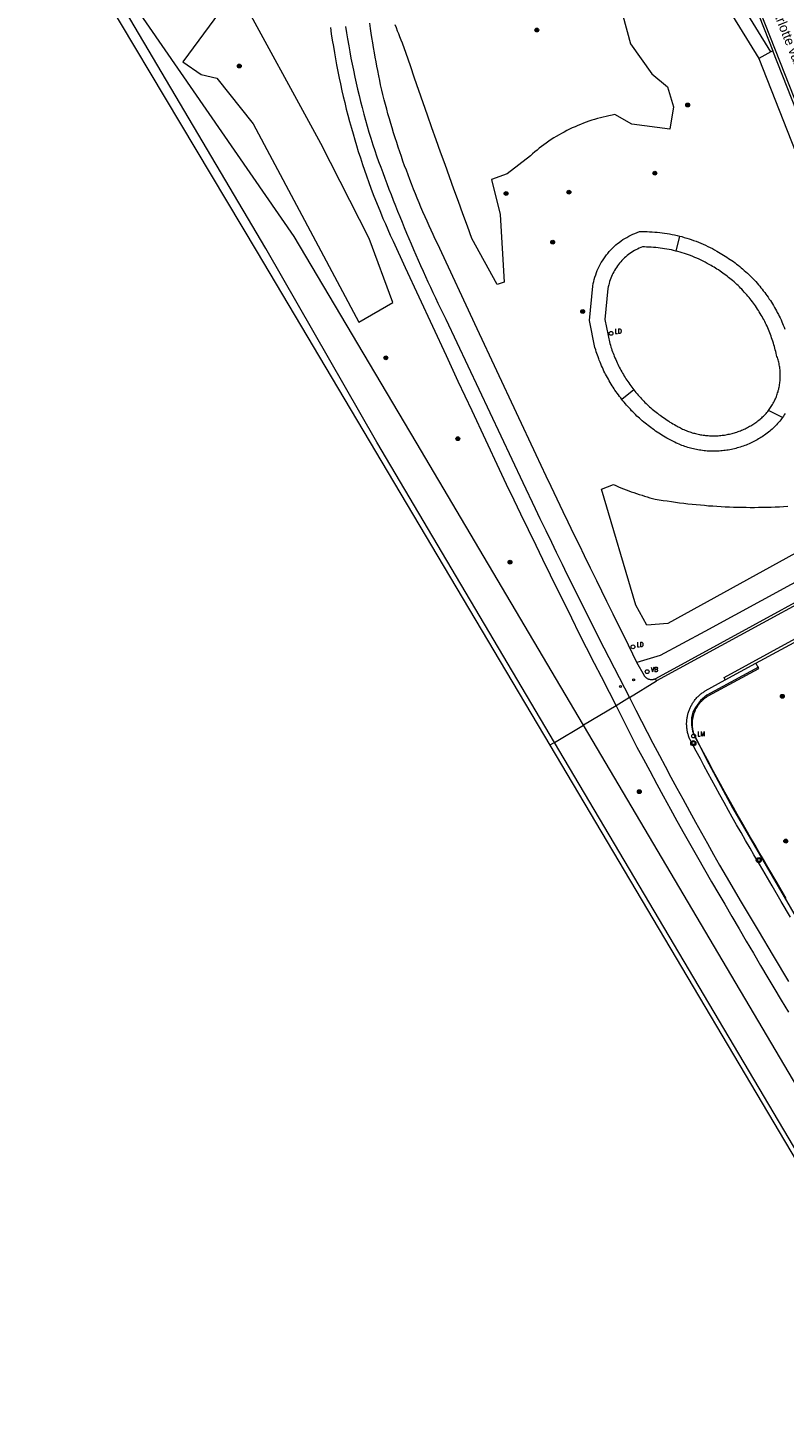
# Model space of a CAD drawing. Header units: metres. Extents: x 138165 to 154469, y 480134 to 494189.
# Tile 475 of 656: x 146195 to 146293, y 486874 to 487054. Entities that reach past the tile are written whole.
import ezdxf

# ---------------------------------------------------------------- set-up
doc = ezdxf.new("R2010")
doc.units = ezdxf.units.M
doc.header["$LTSCALE"] = 0.001
doc.header["$MEASUREMENT"] = 0
for name, color, linetype, lineweight in [('TOP-L-terrein schutting raster hek leuning', 7, 'Continuous', 0), ('TOP-L-topo objecten punt', 7, 'Continuous', 0), ('TOP-L-topo objecten vlak', 7, 'Continuous', 0), ('TOP-L-water beschoeiing', 7, 'Continuous', 0), ('TOP-T-topo huisnummering naamgeving', 7, 'Continuous', 0)]:
    doc.layers.add(name, color=color, linetype=linetype, lineweight=lineweight)
doc.styles.add('Style-INTL_ISO', font='INTL_ISO.shx')
doc.styles.add('Style-STANDARD', font='STANDARD.shx')

# ---------------------------------------------------------------- blocks, each defined once
blk = doc.blocks.new('24')
at = {"layer": 'TOP-L-topo objecten punt', "color": 7, "linetype": 'Continuous', "lineweight": 0}
for radius in [0.025, 0.0182, 0.0115, 0.005]:
    blk.add_circle((0, 0), radius, dxfattribs=at)
blk = doc.blocks.new('121')
at = {"layer": 'TOP-L-topo objecten punt', "color": 7, "linetype": 'Continuous', "lineweight": 0}
blk.add_circle((0, 0), 0.025, dxfattribs=at)
at = {"layer": 'TOP-L-topo objecten punt', "color": 7, "linetype": 'Continuous', "lineweight": 0, "style": 'Style-STANDARD'}
blk.add_text('LD', height=0.06, dxfattribs=at).set_placement((0.0483, 0))
blk = doc.blocks.new('39')
at = {"layer": 'TOP-L-topo objecten punt', "color": 7, "linetype": 'Continuous', "lineweight": 0}
for p, q in [((0.0175, 0.0175), (-0.0175, 0.0175)), ((-0.0175, 0.0175), (-0.0175, -0.0175)), ((0.0175, 0.0175), (0.0175, -0.0175)), ((0.0175, -0.0175), (-0.0175, -0.0175))]:
    blk.add_line(p, q, dxfattribs=at)
blk.add_circle((0, 0), 0.0332, dxfattribs=at)
blk = doc.blocks.new('10')
at = {"layer": 'TOP-L-topo objecten punt', "linetype": 'Continuous', "lineweight": 0}
blk.add_circle((0, 0), 0.0125, dxfattribs=at)
blk = doc.blocks.new('16')
at = {"layer": 'TOP-L-topo objecten punt', "color": 7, "linetype": 'Continuous', "lineweight": 0}
blk.add_circle((0, 0), 0.025, dxfattribs=at)
at = {"layer": 'TOP-L-topo objecten punt', "color": 7, "linetype": 'Continuous', "lineweight": 0, "style": 'Style-STANDARD'}
blk.add_text('LM', height=0.06, dxfattribs=at).set_placement((0.0483, 0))
blk = doc.blocks.new('14')
at = {"layer": 'TOP-L-topo objecten punt', "color": 7, "linetype": 'Continuous', "lineweight": 0}
blk.add_circle((0, 0), 0.025, dxfattribs=at)
at = {"layer": 'TOP-L-topo objecten punt', "color": 7, "linetype": 'Continuous', "lineweight": 0, "style": 'Style-STANDARD'}
blk.add_text('VB', height=0.06, dxfattribs=at).set_placement((0.0483, 0))

msp = doc.modelspace()

# ---------------------------------------------------------------- linework, layer by layer
at = {"layer": 'TOP-L-terrein schutting raster hek leuning', "flags": 128}
msp.add_lwpolyline([(146290, 486970.76), (146283.29, 486967.13), (146282.43, 486966.41), (146281.81, 486965.54), (146281.46, 486964.92), (146281.28, 486964.19), (146281.27, 486963.26), (146281.4, 486962.43), (146283.23, 486958.75), (146286.61, 486952.48), (146297.69, 486933.36), (146320.61, 486896.02)], dxfattribs=at)
at = {"layer": 'TOP-L-topo objecten vlak', "flags": 128}
for points in [[(146267.9, 487111.75), (146291.86, 487050.9)], [(146312.97, 486998.36), (146268.21, 487111.87)], [(146291.59, 487050.78), (146258.55, 487104.36)], [(146257.27, 487103.03), (146290.05, 487049.91)], [(146194.95, 487074.69), (146195.01, 487074.6), (146224.82, 487024.74), (146262.85, 486960.63)], [(146267.22, 486963.21), (146245.46, 487000), (146229.61, 487026.78), (146197.71, 487072.97)], [(146263.45, 486960.98), (146240.34, 487000), (146225.92, 487025.22), (146197.71, 487072.97)], [(146219.56, 487047.34), (146224.27, 487041.41), (146238.02, 487015.61), (146242.44, 487018.16), (146239.37, 487026.48), (146233.06, 487038.86), (146222.19, 487058.82), (146221.23, 487057.78), (146215.14, 487049.47), (146217.52, 487047.84), (146219.56, 487047.34)], [(146271.8, 487057.61), (146273.36, 487051.82), (146276.12, 487047.9), (146278.15, 487046.21), (146278.93, 487043.62), (146278.46, 487040.73), (146273.53, 487041.36), (146271.32, 487042.61), (146270.95, 487042.54), (146270.54, 487042.46), (146270.17, 487042.38), (146269.8, 487042.29), (146269.43, 487042.2), (146269.07, 487042.1), (146268.67, 487041.98), (146268.31, 487041.87), (146267.95, 487041.75), (146267.59, 487041.62), (146267.24, 487041.49), (146266.85, 487041.34), (146266.5, 487041.19), (146266.15, 487041.04), (146265.77, 487040.87), (146265.43, 487040.71), (146265.09, 487040.54), (146264.72, 487040.34), (146264.39, 487040.16), (146264.06, 487039.98), (146263.7, 487039.76), (146263.37, 487039.57), (146263.05, 487039.36), (146262.74, 487039.15), (146262.39, 487038.91), (146262.09, 487038.69), (146261.78, 487038.47), (146261.48, 487038.24), (146261.19, 487038), (146260.9, 487037.76), (146260.61, 487037.52), (146260.33, 487037.26), (146257.3, 487034.9), (146255.27, 487034.18), (146256.41, 487029.63), (146256.9, 487020.83), (146256.02, 487020.53), (146252.73, 487026.51), (146252.14, 487028.11), (146251.55, 487029.71), (146250.97, 487031.3), (146250.39, 487032.9), (146249.81, 487034.5), (146249.23, 487036.1), (146248.66, 487037.71), (146248.09, 487039.31), (146247.52, 487040.91), (146246.96, 487042.52), (146246.39, 487044.12), (146245.83, 487045.73), (146245.28, 487047.34), (146244.72, 487048.95), (146244.17, 487050.56), (146243.71, 487051.91), (146243.54, 487052.28), (146243.36, 487052.71), (146243.21, 487053.09), (146243.06, 487053.47), (146242.9, 487053.9), (146242.76, 487054.29)], [(146234.32, 487053.94), (146234.44, 487053.11), (146234.57, 487052.29), (146234.71, 487051.47), (146234.85, 487050.66), (146234.98, 487049.87), (146235.12, 487049.09), (146235.29, 487048.23), (146235.47, 487047.36), (146235.63, 487046.59), (146235.82, 487045.72), (146236, 487044.95), (146236.18, 487044.18), (146236.39, 487043.32), (146236.59, 487042.55), (146236.82, 487041.7), (146237.05, 487040.85), (146237.27, 487040.09), (146237.49, 487039.33), (146237.72, 487038.57), (146237.95, 487037.81), (146238.22, 487036.97), (146238.5, 487036.13), (146238.76, 487035.38), (146239.02, 487034.63), (146239.32, 487033.8), (146239.59, 487033.06), (146239.9, 487032.23), (146240.19, 487031.49), (146240.52, 487030.67), (146240.82, 487029.94), (146241.16, 487029.12), (146241.47, 487028.39), (146241.79, 487027.67), (146242.11, 487026.94), (146242.48, 487026.14), (146244.04, 487022.75), (146245.81, 487018.93), (146247.58, 487015.11), (146249.36, 487011.29), (146250.91, 487007.95), (146252.7, 487004.14), (146254.48, 487000.33), (146256.28, 486996.52), (146257.2, 486994.57), (146258.18, 486992.52), (146259.04, 486990.72), (146260.03, 486988.66), (146261.02, 486986.61), (146261.9, 486984.82), (146262.9, 486982.77), (146263.78, 486980.98), (146264.66, 486979.2), (146265.68, 486977.16), (146266.69, 486975.12), (146267.59, 486973.34), (146268.62, 486971.3), (146269.52, 486969.53), (146270.56, 486967.5), (146271.47, 486965.72)], [(146236.3, 487054.06), (146236.43, 487053.26), (146236.56, 487052.45), (146236.71, 487051.56), (146236.85, 487050.76), (146237, 487049.96), (146237.15, 487049.16), (146237.32, 487048.37), (146237.5, 487047.48), (146237.68, 487046.69), (146237.86, 487045.9), (146238.05, 487045.11), (146238.24, 487044.32), (146238.44, 487043.53), (146238.67, 487042.66), (146238.88, 487041.87), (146239.1, 487041.09), (146239.33, 487040.31), (146239.56, 487039.53), (146239.82, 487038.68), (146240.08, 487037.96), (146240.33, 487037.24), (146240.59, 487036.51), (146240.86, 487035.79), (146241.12, 487035.07), (146241.39, 487034.35), (146241.66, 487033.63), (146241.94, 487032.91), (146242.21, 487032.2), (146242.49, 487031.48), (146242.78, 487030.76), (146243.06, 487030.05), (146243.35, 487029.34), (146243.64, 487028.63), (146243.93, 487027.91), (146244.23, 487027.21), (146244.53, 487026.5), (146244.83, 487025.79), (146245.13, 487025.08), (146245.44, 487024.38), (146245.75, 487023.67), (146246.06, 487022.97), (146246.37, 487022.27), (146246.69, 487021.57), (146247.01, 487020.87), (146247.33, 487020.17), (146247.65, 487019.48), (146247.98, 487018.78), (146248.31, 487018.09), (146248.64, 487017.39), (146248.98, 487016.7), (146249.32, 487016.01), (146252.19, 487009.95), (146255.06, 487003.89), (146257.92, 486997.82), (146259.35, 486994.79), (146260.94, 486991.4), (146261.57, 486990.11), (146262.32, 486988.55), (146263.07, 486987), (146263.7, 486985.71), (146264.46, 486984.16), (146265.09, 486982.86), (146265.85, 486981.32), (146266.5, 486980), (146269.89, 486973.27), (146273.21, 486966.81)], [(146274.18, 486971.39), (146272.57, 486974.7), (146271.89, 486976.05), (146271.09, 486977.67), (146270.28, 486979.3), (146269.61, 486980.65), (146268.95, 486982.01), (146268.15, 486983.63), (146267.36, 486985.26), (146266.7, 486986.62), (146266.04, 486987.98), (146265.25, 486989.61), (146264.59, 486990.97), (146263.81, 486992.6), (146263.03, 486994.24), (146262.38, 486995.6), (146261.73, 486996.97), (146261.06, 486998.39), (146253.4, 487014.74), (146248.24, 487025.86), (146247.96, 487026.43), (146247.69, 487027.01), (146247.42, 487027.58), (146247.16, 487028.16), (146246.9, 487028.74), (146246.64, 487029.32), (146246.35, 487029.98), (146246.1, 487030.57), (146245.85, 487031.15), (146245.61, 487031.73), (146245.37, 487032.32), (146245.13, 487032.91), (146244.87, 487033.59), (146244.64, 487034.18), (146244.42, 487034.77), (146244.2, 487035.37), (146243.98, 487035.96), (146243.76, 487036.56), (146243.55, 487037.16), (146243.35, 487037.76), (146243.15, 487038.36), (146242.95, 487038.96), (146242.75, 487039.57), (146242.54, 487040.26), (146242.35, 487040.87), (146242.17, 487041.47), (146241.99, 487042.08), (146241.81, 487042.69), (146241.64, 487043.3), (146241.47, 487043.91), (146241.31, 487044.53), (146241.13, 487045.22), (146241, 487045.8), (146240.85, 487046.48), (146240.73, 487047.06), (146240.61, 487047.64), (146240.48, 487048.33), (146240.37, 487048.91), (146240.26, 487049.49), (146240.15, 487050.08), (146240.05, 487050.66), (146239.93, 487051.35), (146239.83, 487051.93), (146239.73, 487052.62), (146239.63, 487053.21), (146239.55, 487053.79), (146239.45, 487054.48)], [(146291.59, 487050.78), (146290.05, 487049.91)], [(146290.05, 487049.91), (146311.21, 486996.17), (146310.51, 486992.54), (146309.36, 486989.76)], [(146291.86, 487050.9), (146291.59, 487050.78)], [(146312.29, 486999.16), (146291.86, 487050.9)], [(146272.23, 487005.56), (146272.07, 487005.77), (146271.92, 487005.97), (146271.77, 487006.17), (146271.62, 487006.37), (146271.47, 487006.58), (146271.33, 487006.79), (146271.21, 487006.97), (146271.08, 487007.17), (146270.96, 487007.35), (146270.83, 487007.57), (146270.7, 487007.79), (146270.57, 487008.01), (146270.47, 487008.19), (146270.35, 487008.41), (146270.23, 487008.63), (146270.11, 487008.86), (146270.01, 487009.04), (146269.9, 487009.27), (146269.79, 487009.51), (146269.69, 487009.73), (146269.59, 487009.96), (146269.49, 487010.19), (146269.39, 487010.43), (146269.29, 487010.66), (146269.22, 487010.86), (146269.13, 487011.1), (146269.05, 487011.34), (146268.98, 487011.53), (146268.9, 487011.77), (146268.82, 487012.01), (146268.72, 487012.34), (146268, 487015.85), (146268.44, 487020.3), (146268.5, 487020.63), (146268.57, 487020.92), (146268.64, 487021.19), (146268.72, 487021.48), (146268.82, 487021.77), (146268.92, 487022.06), (146269.02, 487022.32), (146269.14, 487022.59), (146269.28, 487022.86), (146269.4, 487023.11), (146269.55, 487023.37), (146269.7, 487023.61), (146269.86, 487023.86), (146270.04, 487024.11), (146270.22, 487024.36), (146270.39, 487024.57), (146270.59, 487024.8), (146270.79, 487025.02), (146271, 487025.24), (146271.2, 487025.43), (146271.45, 487025.66), (146271.66, 487025.83), (146271.88, 487026), (146272.12, 487026.18), (146272.37, 487026.35), (146272.61, 487026.5), (146272.86, 487026.65), (146273.11, 487026.79), (146273.38, 487026.92), (146273.65, 487027.05), (146273.93, 487027.17), (146274.51, 487027.4), (146275.17, 487027.4), (146275.51, 487027.39), (146275.83, 487027.38), (146276.17, 487027.36), (146276.5, 487027.34), (146276.83, 487027.31), (146277.16, 487027.28), (146277.45, 487027.24), (146277.78, 487027.2), (146278.11, 487027.15), (146278.44, 487027.09), (146278.76, 487027.03), (146279.09, 487026.96), (146279.41, 487026.89), (146279.74, 487026.81)], [(146279.74, 487026.81), (146279.25, 487024.87)], [(146279.74, 487026.81), (146280.02, 487026.74), (146280.34, 487026.65), (146280.66, 487026.55), (146280.97, 487026.45), (146281.25, 487026.36), (146281.56, 487026.25), (146281.88, 487026.14), (146282.19, 487026.01), (146282.49, 487025.89), (146282.8, 487025.76), (146283.1, 487025.62), (146283.4, 487025.48), (146283.7, 487025.33), (146284, 487025.18), (146284.29, 487025.02), (146284.58, 487024.86), (146284.81, 487024.73), (146285.02, 487024.61), (146285.24, 487024.48), (146285.45, 487024.35), (146285.66, 487024.22), (146285.87, 487024.09), (146286.11, 487023.92), (146286.32, 487023.78), (146286.52, 487023.64), (146286.73, 487023.49), (146286.96, 487023.32), (146287.15, 487023.17), (146287.35, 487023.02), (146287.55, 487022.86), (146287.74, 487022.7), (146287.93, 487022.54), (146288.15, 487022.35), (146288.36, 487022.15), (146288.55, 487021.98), (146288.73, 487021.81), (146288.91, 487021.64), (146289.08, 487021.46), (146289.26, 487021.28), (146289.46, 487021.07), (146289.63, 487020.89), (146289.8, 487020.7), (146289.99, 487020.48), (146290.15, 487020.29), (146290.31, 487020.1), (146290.47, 487019.91), (146290.62, 487019.71), (146290.8, 487019.48), (146290.94, 487019.28), (146291.09, 487019.07), (146291.24, 487018.87), (146291.4, 487018.63), (146291.54, 487018.42), (146291.67, 487018.21), (146291.8, 487018), (146291.93, 487017.78), (146292.08, 487017.53), (146292.2, 487017.32), (146292.33, 487017.1), (146292.44, 487016.88), (146292.58, 487016.62), (146292.69, 487016.4), (146292.8, 487016.17), (146292.92, 487015.91), (146293.02, 487015.68), (146293.12, 487015.45), (146293.22, 487015.22), (146293.32, 487014.99), (146293.42, 487014.72)], [(146279.25, 487024.87), (146278.96, 487024.94), (146278.67, 487025.01), (146278.37, 487025.07), (146278.08, 487025.12), (146277.79, 487025.17), (146277.49, 487025.22), (146277.2, 487025.26), (146276.94, 487025.29), (146276.64, 487025.32), (146276.34, 487025.35), (146276.05, 487025.37), (146275.75, 487025.38), (146275.45, 487025.39), (146275.15, 487025.4), (146274.89, 487025.4), (146274.69, 487025.32), (146274.47, 487025.23), (146274.26, 487025.13), (146274.05, 487025.02), (146273.86, 487024.92), (146273.65, 487024.8), (146273.48, 487024.68), (146273.28, 487024.55), (146273.09, 487024.41), (146272.92, 487024.28), (146272.74, 487024.12), (146272.56, 487023.97), (146272.41, 487023.82), (146272.24, 487023.65), (146272.08, 487023.47), (146271.93, 487023.29), (146271.8, 487023.13), (146271.65, 487022.94), (146271.52, 487022.75), (146271.39, 487022.55), (146271.28, 487022.36), (146271.16, 487022.16), (146271.07, 487021.97), (146270.96, 487021.76), (146270.87, 487021.54), (146270.79, 487021.34), (146270.71, 487021.12), (146270.63, 487020.89), (146270.57, 487020.67), (146270.52, 487020.46), (146270.46, 487020.23), (146270.42, 487020.01), (146270.02, 487015.95), (146270.66, 487012.83), (146270.73, 487012.61), (146270.8, 487012.39), (146270.87, 487012.18), (146270.93, 487012), (146271.01, 487011.78), (146271.09, 487011.57), (146271.16, 487011.39), (146271.24, 487011.18), (146271.33, 487010.97), (146271.42, 487010.76), (146271.51, 487010.56), (146271.61, 487010.35), (146271.7, 487010.14), (146271.8, 487009.94), (146271.89, 487009.77), (146271.99, 487009.57), (146272.1, 487009.37), (146272.21, 487009.17), (146272.31, 487009), (146272.42, 487008.81), (146272.54, 487008.61), (146272.66, 487008.42), (146272.76, 487008.26), (146272.88, 487008.07), (146272.99, 487007.91), (146273.12, 487007.72), (146273.25, 487007.53), (146273.38, 487007.35), (146273.52, 487007.17), (146273.65, 487006.98), (146273.79, 487006.81)], [(146291.3, 487004.15), (146291.38, 487004.26), (146291.48, 487004.4), (146291.57, 487004.52), (146291.65, 487004.64), (146291.74, 487004.79), (146291.82, 487004.93), (146291.91, 487005.08), (146291.99, 487005.23), (146292.07, 487005.38), (146292.13, 487005.51), (146292.2, 487005.67), (146292.27, 487005.82), (146292.32, 487005.96), (146292.38, 487006.12), (146292.43, 487006.26), (146292.48, 487006.42), (146292.53, 487006.56), (146292.57, 487006.72), (146292.62, 487006.89), (146292.65, 487007.05), (146292.68, 487007.19), (146292.72, 487007.36), (146292.74, 487007.51), (146292.77, 487007.67), (146292.78, 487007.82), (146292.8, 487007.99), (146292.81, 487008.13), (146292.82, 487008.3), (146292.83, 487008.47), (146292.83, 487008.62), (146292.83, 487008.79), (146292.83, 487008.93), (146292.82, 487009.1), (146292.8, 487009.27), (146292.79, 487009.42), (146292.77, 487009.59), (146292.75, 487009.76), (146292.72, 487009.92), (146292.7, 487010.07), (146292.66, 487010.23), (146292.62, 487010.4), (146292.58, 487010.57), (146292.54, 487010.71), (146292.49, 487010.87), (146292.45, 487011.01), (146292.39, 487011.17), (146292.33, 487011.32), (146292.28, 487011.58), (146292.23, 487011.8), (146292.17, 487012.02), (146292.12, 487012.23), (146292.06, 487012.45), (146292, 487012.66), (146291.93, 487012.91), (146291.86, 487013.13), (146291.78, 487013.38), (146291.7, 487013.59), (146291.63, 487013.8), (146291.55, 487014.01), (146291.46, 487014.25), (146291.37, 487014.46), (146291.29, 487014.67), (146291.2, 487014.87), (146291.1, 487015.08), (146290.99, 487015.31), (146290.9, 487015.51), (146290.8, 487015.71), (146290.67, 487015.95), (146290.57, 487016.14), (146290.46, 487016.34), (146290.35, 487016.53), (146290.22, 487016.76), (146290.1, 487016.95), (146289.98, 487017.14), (146289.86, 487017.33), (146289.74, 487017.52), (146289.59, 487017.73), (146289.46, 487017.91), (146289.33, 487018.1), (146289.2, 487018.28), (146289.04, 487018.48), (146288.9, 487018.66), (146288.76, 487018.83), (146288.62, 487019.01), (146288.47, 487019.18), (146288.3, 487019.37), (146288.15, 487019.54), (146288, 487019.71), (146287.82, 487019.9), (146287.66, 487020.06), (146287.51, 487020.21), (146287.35, 487020.37), (146287.18, 487020.52), (146287.02, 487020.68), (146286.82, 487020.85), (146286.63, 487021.02), (146286.46, 487021.17), (146286.28, 487021.31), (146286.11, 487021.45), (146285.93, 487021.59), (146285.76, 487021.72), (146285.55, 487021.88), (146285.36, 487022.01), (146285.18, 487022.14), (146284.99, 487022.27), (146284.78, 487022.41), (146284.59, 487022.53), (146284.4, 487022.65), (146284.21, 487022.77), (146284.02, 487022.88), (146283.82, 487022.99), (146283.59, 487023.12), (146283.33, 487023.27), (146283.07, 487023.41), (146282.8, 487023.54), (146282.54, 487023.68), (146282.27, 487023.8), (146281.99, 487023.93), (146281.72, 487024.04), (146281.44, 487024.16), (146281.17, 487024.27), (146280.89, 487024.37), (146280.61, 487024.47), (146280.36, 487024.55), (146280.07, 487024.64), (146279.79, 487024.72), (146279.5, 487024.8), (146279.25, 487024.87)], [(146273.79, 487006.81), (146272.23, 487005.56)], [(146273.79, 487006.81), (146273.91, 487006.66), (146274.06, 487006.48), (146274.2, 487006.31), (146274.35, 487006.13), (146274.48, 487005.99), (146274.63, 487005.82), (146274.79, 487005.66), (146274.94, 487005.49), (146275.07, 487005.35), (146275.23, 487005.19), (146275.4, 487005.03), (146275.56, 487004.88), (146275.7, 487004.75), (146275.84, 487004.62), (146276.01, 487004.47), (146276.18, 487004.32), (146276.36, 487004.17), (146276.53, 487004.03), (146276.68, 487003.91), (146276.86, 487003.77), (146277.04, 487003.63), (146277.19, 487003.51), (146277.37, 487003.38), (146277.56, 487003.25), (146277.75, 487003.12), (146277.93, 487002.99), (146278.12, 487002.87), (146278.32, 487002.74), (146278.48, 487002.64), (146278.67, 487002.53), (146278.87, 487002.41), (146279.07, 487002.3), (146279.26, 487002.19), (146279.4, 487002.11), (146279.54, 487002.03), (146279.69, 487001.95), (146279.84, 487001.87), (146279.98, 487001.8), (146280.13, 487001.73), (146280.29, 487001.66), (146280.44, 487001.59), (146280.59, 487001.53), (146280.74, 487001.47), (146280.9, 487001.41), (146281.05, 487001.36), (146281.21, 487001.3), (146281.37, 487001.25), (146281.53, 487001.21), (146281.66, 487001.17), (146281.82, 487001.13), (146281.98, 487001.09), (146282.14, 487001.05), (146282.31, 487001.02), (146282.47, 487000.99), (146282.63, 487000.96), (146282.8, 487000.94), (146282.96, 487000.91), (146283.12, 487000.9), (146283.29, 487000.88), (146283.45, 487000.87), (146283.62, 487000.85), (146283.79, 487000.85), (146283.95, 487000.84), (146284.12, 487000.84), (146284.28, 487000.84), (146284.45, 487000.85), (146284.59, 487000.85), (146284.75, 487000.86), (146284.92, 487000.87), (146285.08, 487000.89), (146285.25, 487000.91), (146285.41, 487000.92), (146285.57, 487000.95), (146285.74, 487000.97), (146285.9, 487001), (146286.06, 487001.04), (146286.23, 487001.07), (146286.39, 487001.11), (146286.55, 487001.15), (146286.71, 487001.19), (146286.87, 487001.24), (146287.02, 487001.29), (146287.18, 487001.34), (146287.34, 487001.39), (146287.49, 487001.45), (146287.65, 487001.51), (146287.8, 487001.57), (146287.95, 487001.64), (146288.11, 487001.7), (146288.26, 487001.77), (146288.4, 487001.85), (146288.55, 487001.92), (146288.7, 487002), (146288.84, 487002.08), (146288.99, 487002.16), (146289.13, 487002.25), (146289.26, 487002.33), (146289.38, 487002.41), (146289.52, 487002.5), (146289.64, 487002.58), (146289.78, 487002.68), (146289.92, 487002.78), (146290.05, 487002.89), (146290.19, 487002.99), (146290.3, 487003.09), (146290.42, 487003.2), (146290.53, 487003.3), (146290.65, 487003.42), (146290.76, 487003.52), (146290.86, 487003.63), (146290.97, 487003.75), (146291.08, 487003.88), (146291.19, 487004.01), (146291.3, 487004.15)], [(146293.11, 487003.24), (146292.99, 487003.07), (146292.88, 487002.93), (146292.75, 487002.76), (146292.61, 487002.59), (146292.47, 487002.43), (146292.32, 487002.27), (146292.19, 487002.13), (146292.06, 487002), (146291.91, 487001.85), (146291.77, 487001.72), (146291.61, 487001.58), (146291.47, 487001.46), (146291.3, 487001.32), (146291.13, 487001.19), (146290.96, 487001.06), (146290.78, 487000.93), (146290.63, 487000.83), (146290.45, 487000.72), (146290.31, 487000.63), (146290.17, 487000.54), (146290, 487000.44), (146289.83, 487000.34), (146289.66, 487000.24), (146289.48, 487000.15), (146289.3, 487000.06), (146289.12, 486999.97), (146288.94, 486999.89), (146288.76, 486999.81), (146288.57, 486999.72), (146288.39, 486999.65), (146288.2, 486999.58), (146288.01, 486999.51), (146287.82, 486999.44), (146287.63, 486999.38), (146287.44, 486999.32), (146287.24, 486999.27), (146287.05, 486999.21), (146286.86, 486999.16), (146286.67, 486999.12), (146286.47, 486999.08), (146286.27, 486999.04), (146286.07, 486999), (146285.88, 486998.97), (146285.68, 486998.94), (146285.48, 486998.92), (146285.28, 486998.9), (146285.08, 486998.88), (146284.86, 486998.86), (146284.68, 486998.85), (146284.51, 486998.85), (146284.31, 486998.84), (146284.11, 486998.84), (146283.92, 486998.84), (146283.71, 486998.85), (146283.51, 486998.86), (146283.31, 486998.87), (146283.11, 486998.89), (146282.91, 486998.91), (146282.71, 486998.93), (146282.51, 486998.96), (146282.31, 486998.99), (146282.11, 486999.02), (146281.92, 486999.06), (146281.73, 486999.1), (146281.53, 486999.14), (146281.33, 486999.19), (146281.14, 486999.24), (146280.98, 486999.28), (146280.79, 486999.34), (146280.6, 486999.4), (146280.4, 486999.47), (146280.22, 486999.53), (146280.03, 486999.6), (146279.84, 486999.67), (146279.66, 486999.75), (146279.48, 486999.83), (146279.3, 486999.91), (146279.11, 487000), (146278.93, 487000.09), (146278.75, 487000.18), (146278.58, 487000.28), (146278.4, 487000.37), (146278.26, 487000.45), (146278.09, 487000.55), (146277.86, 487000.68), (146277.65, 487000.81), (146277.43, 487000.94), (146277.25, 487001.05), (146277.04, 487001.19), (146276.83, 487001.33), (146276.62, 487001.47), (146276.41, 487001.61), (146276.2, 487001.76), (146276, 487001.91), (146275.83, 487002.04), (146275.63, 487002.19), (146275.43, 487002.34), (146275.27, 487002.48), (146275.07, 487002.64), (146274.88, 487002.8), (146274.69, 487002.97), (146274.5, 487003.14), (146274.35, 487003.28), (146274.19, 487003.42), (146274.01, 487003.6), (146273.83, 487003.78), (146273.65, 487003.95), (146273.5, 487004.1), (146273.33, 487004.29), (146273.16, 487004.47), (146272.98, 487004.66), (146272.84, 487004.82), (146272.68, 487005.01), (146272.52, 487005.21), (146272.36, 487005.4), (146272.23, 487005.56)], [(146293.11, 487003.24), (146291.3, 487004.15)], [(146293.44, 487003.74), (146293.33, 487003.56), (146293.23, 487003.4), (146293.11, 487003.24)], [(146294.79, 486985.59), (146278.21, 486976.43), (146275.46, 486976.22), (146274.03, 486978.82), (146269.57, 486993.89), (146271.13, 486994.52), (146271.46, 486994.38), (146271.79, 486994.23), (146272.11, 486994.1), (146272.45, 486993.96), (146272.78, 486993.83), (146273.11, 486993.7), (146273.45, 486993.58), (146273.78, 486993.46), (146274.12, 486993.34), (146274.46, 486993.23), (146274.85, 486993.11), (146275.19, 486993), (146275.53, 486992.9), (146275.88, 486992.8), (146276.22, 486992.71), (146276.57, 486992.62), (146277.06, 486992.54), (146277.59, 486992.45), (146278.13, 486992.37), (146278.66, 486992.29), (146279.2, 486992.22), (146279.74, 486992.15), (146280.27, 486992.08), (146280.81, 486992.02), (146281.35, 486991.96), (146281.89, 486991.9), (146282.43, 486991.85), (146282.97, 486991.81), (146283.51, 486991.76), (146284.05, 486991.72), (146284.59, 486991.69), (146285.13, 486991.66), (146285.67, 486991.63), (146286.21, 486991.6), (146286.76, 486991.58), (146287.3, 486991.57), (146287.84, 486991.56), (146288.38, 486991.55), (146288.92, 486991.54), (146289.47, 486991.54), (146290.01, 486991.55), (146290.55, 486991.55), (146291.09, 486991.57), (146291.63, 486991.58), (146292.17, 486991.6), (146292.72, 486991.62), (146293.26, 486991.65), (146293.8, 486991.68)], [(146309.36, 486989.76), (146283.02, 486975.42), (146277.19, 486972.27), (146274.18, 486971.39)], [(146310.72, 486987.99), (146310.5, 486987.82), (146310.26, 486987.66), (146310.02, 486987.51), (146309.77, 486987.38), (146276.58, 486969.26)], [(146310.85, 486987.65), (146310.61, 486987.47), (146310.37, 486987.32), (146310.27, 486987.26), (146309.71, 486986.94), (146276.73, 486968.99)], [(146285.68, 486969.1), (146285.53, 486969.4), (146313.36, 486984.65)], [(146289.66, 486971.27), (146296.22, 486974.86), (146307.76, 486981.18)], [(146276.58, 486969.26), (146276.53, 486969.22), (146276.48, 486969.2), (146276.44, 486969.18), (146276.39, 486969.17), (146276.34, 486969.15), (146276.29, 486969.14), (146276.24, 486969.13), (146276.15, 486969.12), (146276.11, 486969.12), (146276.05, 486969.12), (146276.01, 486969.12), (146275.95, 486969.12), (146275.86, 486969.14), (146275.81, 486969.15), (146275.76, 486969.16), (146275.71, 486969.18), (146275.67, 486969.2), (146275.58, 486969.24), (146275.54, 486969.26), (146275.5, 486969.29), (146275.46, 486969.32), (146275.42, 486969.35), (146275.35, 486969.41), (146275.31, 486969.45), (146275.28, 486969.48), (146275.25, 486969.52), (146275.21, 486969.56), (146275.18, 486969.61), (146275.16, 486969.65), (146274.18, 486971.39)], [(146293.61, 486940.67), (146292.41, 486942.72), (146291.21, 486944.78), (146290.63, 486945.76), (146290.04, 486946.76), (146289.54, 486947.62), (146288.96, 486948.62), (146288.38, 486949.62), (146287.81, 486950.63), (146287.24, 486951.64), (146286.75, 486952.51), (146286.18, 486953.52), (146285.62, 486954.53), (146285.06, 486955.55), (146284.59, 486956.42), (146284.11, 486957.29), (146283.57, 486958.31), (146283.1, 486959.19), (146282.55, 486960.22), (146281.85, 486961.5), (146281.81, 486961.58), (146281.77, 486961.68), (146281.73, 486961.77), (146281.69, 486961.87), (146281.65, 486961.96), (146281.62, 486962.06), (146281.59, 486962.16), (146281.56, 486962.23), (146281.54, 486962.33), (146281.51, 486962.43), (146281.49, 486962.53), (146281.47, 486962.63), (146281.45, 486962.73), (146281.44, 486962.81), (146281.43, 486962.92), (146281.42, 486963.02), (146281.41, 486963.11), (146281.41, 486963.21), (146281.4, 486963.31), (146281.4, 486963.41), (146281.4, 486963.51), (146281.41, 486963.6), (146281.41, 486963.7), (146281.42, 486963.8), (146281.43, 486963.91), (146281.45, 486964.01), (146281.46, 486964.1), (146281.48, 486964.21), (146281.5, 486964.3), (146281.52, 486964.41), (146281.55, 486964.49), (146281.57, 486964.59), (146281.6, 486964.68), (146281.63, 486964.78), (146281.67, 486964.88), (146281.7, 486964.97), (146281.74, 486965.07), (146281.79, 486965.16), (146281.82, 486965.24), (146281.86, 486965.33), (146281.91, 486965.42), (146281.96, 486965.51), (146282, 486965.58), (146282.06, 486965.67), (146282.12, 486965.76), (146282.16, 486965.83), (146282.22, 486965.91), (146282.28, 486965.99), (146282.35, 486966.07), (146282.41, 486966.15), (146282.46, 486966.21), (146282.54, 486966.29), (146282.61, 486966.36), (146282.68, 486966.43), (146282.75, 486966.51), (146282.83, 486966.58), (146282.89, 486966.63), (146282.97, 486966.7), (146283.05, 486966.76), (146283.13, 486966.82), (146283.21, 486966.88), (146283.3, 486966.94), (146283.37, 486966.98), (146283.44, 486967.03), (146290.03, 486970.6), (146289.66, 486971.27)], [(146285.68, 486969.1), (146289.66, 486971.27)], [(146273.21, 486966.81), (146276.73, 486968.99)], [(146276.73, 486968.99), (146276.58, 486969.26)], [(146294.16, 486938.24), (146292.96, 486940.29), (146291.76, 486942.34), (146290.57, 486944.4), (146289.98, 486945.38), (146289.4, 486946.38), (146288.89, 486947.24), (146288.31, 486948.24), (146287.73, 486949.25), (146287.15, 486950.26), (146286.58, 486951.27), (146286.1, 486952.14), (146285.53, 486953.15), (146284.96, 486954.17), (146284.41, 486955.19), (146283.93, 486956.06), (146283.45, 486956.94), (146282.9, 486957.96), (146282.44, 486958.84), (146281.89, 486959.86), (146281.18, 486961.16), (146281.13, 486961.26), (146281.08, 486961.37), (146281.03, 486961.48), (146280.99, 486961.59), (146280.95, 486961.71), (146280.91, 486961.82), (146280.87, 486961.93), (146280.84, 486962.03), (146280.81, 486962.15), (146280.78, 486962.26), (146280.76, 486962.38), (146280.73, 486962.5), (146280.71, 486962.62), (146280.7, 486962.72), (146280.68, 486962.84), (146280.67, 486962.95), (146280.66, 486963.05), (146280.66, 486963.17), (146280.65, 486963.29), (146280.65, 486963.41), (146280.65, 486963.53), (146280.66, 486963.63), (146280.67, 486963.75), (146280.67, 486963.87), (146280.69, 486963.99), (146280.7, 486964.11), (146280.72, 486964.23), (146280.74, 486964.35), (146280.77, 486964.47), (146280.8, 486964.58), (146280.82, 486964.68), (146280.85, 486964.8), (146280.89, 486964.91), (146280.92, 486965.03), (146280.96, 486965.14), (146281.01, 486965.25), (146281.05, 486965.36), (146281.1, 486965.47), (146281.14, 486965.56), (146281.2, 486965.67), (146281.25, 486965.78), (146281.31, 486965.88), (146281.36, 486965.97), (146281.42, 486966.07), (146281.49, 486966.17), (146281.55, 486966.25), (146281.62, 486966.35), (146281.69, 486966.45), (146281.76, 486966.54), (146281.84, 486966.63), (146281.9, 486966.71), (146281.98, 486966.8), (146282.07, 486966.89), (146282.15, 486966.97), (146282.24, 486967.05), (146282.33, 486967.14), (146282.4, 486967.2), (146282.49, 486967.28), (146282.59, 486967.35), (146282.68, 486967.42), (146282.78, 486967.49), (146282.88, 486967.56), (146282.96, 486967.62), (146283.07, 486967.68), (146285.68, 486969.1)], [(146271.47, 486965.72), (146267.22, 486963.21)], [(146273.21, 486966.81), (146271.47, 486965.72)], [(146271.47, 486965.72), (146274.19, 486960.38), (146275.03, 486958.8), (146275.85, 486957.27), (146276.78, 486955.55), (146277.61, 486954.03), (146278.55, 486952.31), (146279.39, 486950.79), (146280.34, 486949.09), (146281.19, 486947.57), (146282.06, 486946.06), (146282.98, 486944.46), (146283.9, 486942.86), (146284.83, 486941.26), (146285.6, 486939.93), (146286.53, 486938.33), (146287.46, 486936.74), (146288.39, 486935.15), (146289.33, 486933.56), (146290.27, 486931.97), (146291.21, 486930.38), (146292, 486929.06), (146292.95, 486927.47), (146293.9, 486925.89)], [(146273.21, 486966.81), (146274.03, 486965.19), (146274.77, 486963.76), (146275.51, 486962.33), (146276.25, 486960.9), (146277.1, 486959.3), (146277.85, 486957.88), (146278.61, 486956.46), (146279.37, 486955.04), (146280.14, 486953.63), (146281.01, 486952.04), (146281.79, 486950.63), (146282.57, 486949.22), (146283.35, 486947.82), (146284.14, 486946.41), (146284.94, 486945.01), (146285.78, 486943.54), (146287.74, 486940.22), (146289.93, 486936.53), (146291.9, 486933.22), (146293.88, 486929.9)], [(146263.45, 486960.98), (146267.22, 486963.21)], [(146318.42, 486876.41), (146314.57, 486883), (146312.52, 486886.51), (146309.88, 486891.04), (146308.07, 486894.14), (146267.22, 486963.21)], [(146263.45, 486960.98), (146262.85, 486960.63)], [(146262.85, 486960.63), (146305.37, 486888.95), (146306.36, 486887.29), (146307.89, 486884.74), (146308.07, 486884.44), (146310.16, 486880.95), (146310.46, 486880.44), (146310.77, 486879.93), (146313.82, 486874.83), (146314.08, 486874.39)], [(146314.62, 486874.65), (146310.72, 486881.21), (146308.64, 486884.71), (146305.96, 486889.22), (146304.31, 486892), (146263.45, 486960.98)]]:
    msp.add_lwpolyline(points, dxfattribs=at)
at = {"layer": 'TOP-L-water beschoeiing', "flags": 128}
msp.add_lwpolyline([(146262.85, 486960.63), (146305.37, 486888.95)], dxfattribs=at)

# ---------------------------------------------------------------- block references
at = {"layer": 'TOP-L-topo objecten punt', "xscale": 10, "yscale": 10, "zscale": 10}
for name, p in [('24', (146261.16, 487053.6)), ('24', (146222.47, 487048.92)), ('24', (146280.78, 487043.86)), ('24', (146276.51, 487035)), ('24', (146257.17, 487032.35)), ('24', (146265.34, 487032.52)), ('24', (146263.23, 487026.02)), ('24', (146267.13, 487017.01)), ('121', (146270.82, 487014.16)), ('24', (146241.53, 487010.99)), ('24', (146250.9, 487000.47)), ('24', (146257.68, 486984.42)), ('121', (146273.67, 486973.41)), ('14', (146275.52, 486970.18)), ('10', (146273.76, 486969.13)), ('10', (146272.04, 486968.24)), ('24', (146293.09, 486966.98)), ('16', (146281.56, 486961.81)), ('39', (146281.52, 486960.88)), ('24', (146274.49, 486954.58)), ('24', (146293.54, 486948.15)), ('39', (146290.03, 486945.68))]:
    msp.add_blockref(name, p, dxfattribs=at)

# ---------------------------------------------------------------- texts
at = {"layer": 'TOP-T-topo huisnummering naamgeving', "style": 'Style-INTL_ISO'}
msp.add_text('Charlotte van Pallandtlaan', height=1.25, rotation=291.9, dxfattribs=at).set_placement((146291.12, 487057.75))

doc.saveas('drawing.dxf')
